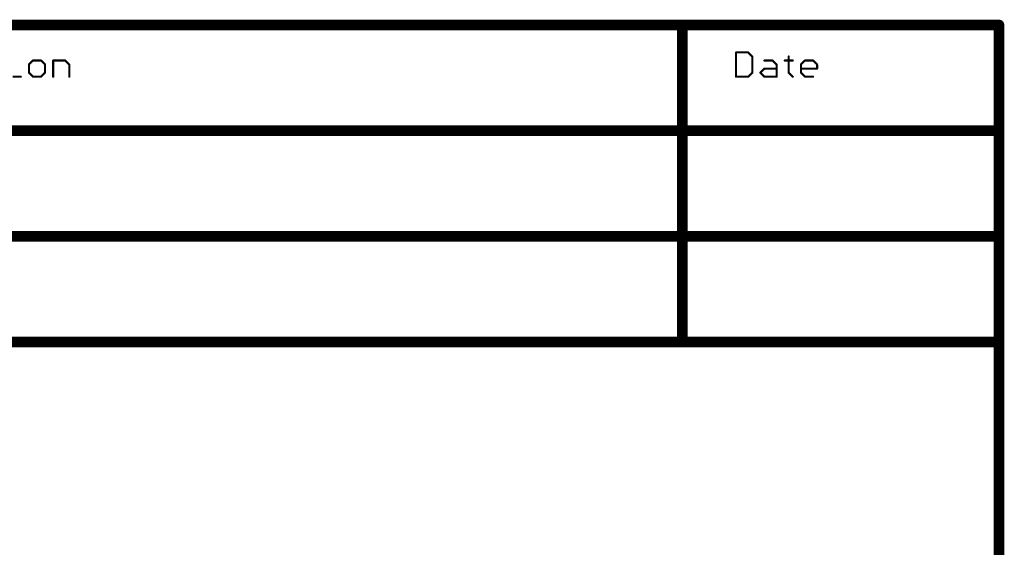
# Model space of a CAD drawing. Extents: x -1.5 to 9, y -3 to 5.
# Tile 368 of 368: x 7.1 to 9, y 4 to 5. Entities that reach past the tile are written whole.
import ezdxf

# ---------------------------------------------------------------- set-up
doc = ezdxf.new("R2010")
doc.units = 0
doc.layers.get('0').update_dxf_attribs({"linetype": 'CONTINUOUS'})
doc.layers.add('qfn16-30-34-a_mechanical_19', color=1, linetype='CONTINUOUS')

# ---------------------------------------------------------------- blocks, each defined once
blk = doc.blocks.new('D10')
at = {"const_width": 0.01}
blk.add_lwpolyline([(-0.005, 0, 1), (0.005, 0, 1)], format="xyb", close=True, dxfattribs=at)
blk = doc.blocks.new('D55')
at = {"const_width": 0.005}
blk.add_lwpolyline([(-0.0025, 0, 1), (0.0025, 0, 1)], format="xyb", close=True, dxfattribs=at)
blk = doc.blocks.new('D56')
at = {"const_width": 0.001}
blk.add_lwpolyline([(-0.0005, 0, 1), (0.0005, 0, 1)], format="xyb", close=True, dxfattribs=at)
blk = doc.blocks.new('D57')
at = {"const_width": 0.002}
blk.add_lwpolyline([(-0.001, 0, 1), (0.001, 0, 1)], format="xyb", close=True, dxfattribs=at)

msp = doc.modelspace()

# ---------------------------------------------------------------- linework, layer by layer
at = {"layer": 'qfn16-30-34-a_mechanical_19', "color": 1}
for points, const_width in [([(6.7, 5.027), (8.4, 5.027)], 0.02), ([(8.4, 5.027), (9, 5.027)], 0.02), ([(8.4, 4.427), (8.4, 5.027)], 0.02), ([(8.4, 5.032), (8.4, 5.032)], 0.01), ([(8.4, 5.032), (8.4, 5.032)], 0.01), ([(9, 4.827), (9, 5.027)], 0.02), ([(8.4, 5.022), (8.4, 5.022)], 0.01), ([(8.4, 5.022), (8.4, 5.022)], 0.01), ([(8.405, 5.027), (8.405, 5.027)], 0.01), ([(8.405, 5.027), (8.405, 5.027)], 0.01), ([(9, 5.022), (9, 5.022)], 0.01), ([(9, 5.022), (9, 5.022)], 0.01), ([(9.005, 5.027), (9.005, 5.027)], 0.01), ([(9.005, 5.027), (9.005, 5.027)], 0.01), ([(7.162641, 4.95202), (7.170314, 4.959693)], 0.004), ([(7.170314, 4.959693), (7.18566, 4.959693)], 0.004), ([(7.170314, 4.960693), (7.170314, 4.960693)], 0.002), ([(7.170314, 4.960693), (7.170314, 4.960693)], 0.002), ([(7.18566, 4.959693), (7.193333, 4.95202)], 0.004), ([(7.186367, 4.9604), (7.186367, 4.9604)], 0.002), ([(7.186367, 4.9604), (7.186367, 4.9604)], 0.002), ([(7.20868, 4.929), (7.20868, 4.959693)], 0.004), ([(7.20868, 4.959693), (7.231699, 4.959693)], 0.004), ([(7.20868, 4.960693), (7.20868, 4.960693)], 0.002), ([(7.20868, 4.960693), (7.20868, 4.960693)], 0.002), ([(7.20968, 4.959693), (7.20968, 4.959693)], 0.002), ([(7.20968, 4.959693), (7.20968, 4.959693)], 0.002), ([(7.231699, 4.959693), (7.239373, 4.95202)], 0.004), ([(7.232407, 4.9604), (7.232407, 4.9604)], 0.002), ([(7.232407, 4.9604), (7.232407, 4.9604)], 0.002), ([(8.502, 4.929), (8.502, 4.975039)], 0.004), ([(8.502, 4.975039), (8.52502, 4.975039)], 0.004), ([(8.502, 4.976039), (8.502, 4.976039)], 0.002), ([(8.502, 4.976039), (8.502, 4.976039)], 0.002), ([(8.503, 4.975039), (8.503, 4.975039)], 0.002), ([(8.503, 4.975039), (8.503, 4.975039)], 0.002), ([(8.52502, 4.975039), (8.532693, 4.967366)], 0.004), ([(8.52502, 4.974039), (8.52502, 4.974039)], 0.002), ([(8.52502, 4.974039), (8.52502, 4.974039)], 0.002), ([(8.525727, 4.975746), (8.525727, 4.975746)], 0.002), ([(8.525727, 4.975746), (8.525727, 4.975746)], 0.002), ([(8.532693, 4.936673), (8.532693, 4.967366)], 0.004), ([(8.531986, 4.966659), (8.531986, 4.966659)], 0.002), ([(8.531986, 4.966659), (8.531986, 4.966659)], 0.002), ([(8.533693, 4.967366), (8.533693, 4.967366)], 0.002), ([(8.533693, 4.967366), (8.533693, 4.967366)], 0.002), ([(8.555712, 4.959693), (8.571059, 4.959693)], 0.004), ([(8.555712, 4.960693), (8.555712, 4.960693)], 0.002), ([(8.555712, 4.960693), (8.555712, 4.960693)], 0.002), ([(8.571059, 4.959693), (8.578732, 4.95202)], 0.004), ([(8.571766, 4.9604), (8.571766, 4.9604)], 0.002), ([(8.571766, 4.9604), (8.571766, 4.9604)], 0.002), ([(8.594078, 4.959693), (8.609425, 4.959693)], 0.004), ([(8.594078, 4.960693), (8.594078, 4.960693)], 0.002), ([(8.594078, 4.960693), (8.594078, 4.960693)], 0.002), ([(8.601752, 4.936673), (8.601752, 4.967366)], 0.004), ([(8.602752, 4.967366), (8.602752, 4.967366)], 0.002), ([(8.602752, 4.967366), (8.602752, 4.967366)], 0.002), ([(8.624771, 4.95202), (8.632444, 4.959693)], 0.004), ([(8.632444, 4.959693), (8.647791, 4.959693)], 0.004), ([(8.632444, 4.960693), (8.632444, 4.960693)], 0.002), ([(8.632444, 4.960693), (8.632444, 4.960693)], 0.002), ([(8.647791, 4.959693), (8.655464, 4.95202)], 0.004), ([(8.648498, 4.9604), (8.648498, 4.9604)], 0.002), ([(8.648498, 4.9604), (8.648498, 4.9604)], 0.002), ([(7.162641, 4.936673), (7.162641, 4.95202)], 0.004), ([(7.161934, 4.952727), (7.161934, 4.952727)], 0.002), ([(7.161934, 4.952727), (7.161934, 4.952727)], 0.002), ([(7.163641, 4.95202), (7.163641, 4.95202)], 0.002), ([(7.163641, 4.95202), (7.163641, 4.95202)], 0.002), ([(7.171021, 4.958986), (7.171021, 4.958986)], 0.002), ([(7.171021, 4.958986), (7.171021, 4.958986)], 0.002), ([(7.18566, 4.958693), (7.18566, 4.958693)], 0.002), ([(7.18566, 4.958693), (7.18566, 4.958693)], 0.002), ([(7.193333, 4.936673), (7.193333, 4.95202)], 0.004), ([(7.192626, 4.951312), (7.192626, 4.951312)], 0.002), ([(7.192626, 4.951312), (7.192626, 4.951312)], 0.002), ([(7.194333, 4.95202), (7.194333, 4.95202)], 0.002), ([(7.194333, 4.95202), (7.194333, 4.95202)], 0.002), ([(7.231699, 4.958693), (7.231699, 4.958693)], 0.002), ([(7.231699, 4.958693), (7.231699, 4.958693)], 0.002), ([(7.239373, 4.929), (7.239373, 4.95202)], 0.004), ([(7.238666, 4.951312), (7.238666, 4.951312)], 0.002), ([(7.238666, 4.951312), (7.238666, 4.951312)], 0.002), ([(7.240373, 4.95202), (7.240373, 4.95202)], 0.002), ([(7.240373, 4.95202), (7.240373, 4.95202)], 0.002), ([(8.548039, 4.936673), (8.555712, 4.944346)], 0.004), ([(8.555712, 4.944346), (8.578732, 4.944346)], 0.004), ([(8.555712, 4.945346), (8.555712, 4.945346)], 0.002), ([(8.555712, 4.945346), (8.555712, 4.945346)], 0.002), ([(8.556419, 4.943639), (8.556419, 4.943639)], 0.002), ([(8.556419, 4.943639), (8.556419, 4.943639)], 0.002), ([(8.571059, 4.958693), (8.571059, 4.958693)], 0.002), ([(8.571059, 4.958693), (8.571059, 4.958693)], 0.002), ([(8.578732, 4.929), (8.578732, 4.95202)], 0.004), ([(8.578025, 4.951312), (8.578025, 4.951312)], 0.002), ([(8.578025, 4.951312), (8.578025, 4.951312)], 0.002), ([(8.578732, 4.943346), (8.578732, 4.943346)], 0.002), ([(8.578732, 4.943346), (8.578732, 4.943346)], 0.002), ([(8.579732, 4.95202), (8.579732, 4.95202)], 0.002), ([(8.579732, 4.95202), (8.579732, 4.95202)], 0.002), ([(8.609425, 4.958693), (8.609425, 4.958693)], 0.002), ([(8.609425, 4.958693), (8.609425, 4.958693)], 0.002), ([(8.624771, 4.936673), (8.624771, 4.95202)], 0.004), ([(8.624771, 4.944346), (8.655464, 4.944346)], 0.004), ([(8.624064, 4.952727), (8.624064, 4.952727)], 0.002), ([(8.624064, 4.952727), (8.624064, 4.952727)], 0.002), ([(8.624771, 4.945346), (8.624771, 4.945346)], 0.002), ([(8.624771, 4.945346), (8.624771, 4.945346)], 0.002), ([(8.625771, 4.95202), (8.625771, 4.95202)], 0.002), ([(8.625771, 4.95202), (8.625771, 4.95202)], 0.002), ([(8.633152, 4.958986), (8.633152, 4.958986)], 0.002), ([(8.633152, 4.958986), (8.633152, 4.958986)], 0.002), ([(8.647791, 4.958693), (8.647791, 4.958693)], 0.002), ([(8.647791, 4.958693), (8.647791, 4.958693)], 0.002), ([(8.655464, 4.944346), (8.655464, 4.95202)], 0.004), ([(8.654464, 4.944346), (8.654464, 4.944346)], 0.002), ([(8.654464, 4.944346), (8.654464, 4.944346)], 0.002), ([(8.654757, 4.951312), (8.654757, 4.951312)], 0.002), ([(8.654757, 4.951312), (8.654757, 4.951312)], 0.002), ([(8.655464, 4.943346), (8.655464, 4.943346)], 0.002), ([(8.655464, 4.943346), (8.655464, 4.943346)], 0.002), ([(8.656464, 4.95202), (8.656464, 4.95202)], 0.002), ([(8.656464, 4.95202), (8.656464, 4.95202)], 0.002), ([(7.131948, 4.929), (7.147294, 4.929)], 0.004), ([(7.147294, 4.928), (7.147294, 4.928)], 0.002), ([(7.147294, 4.928), (7.147294, 4.928)], 0.002), ([(7.162641, 4.936673), (7.170314, 4.929)], 0.004), ([(7.161641, 4.936673), (7.161641, 4.936673)], 0.002), ([(7.161641, 4.936673), (7.161641, 4.936673)], 0.002), ([(7.163348, 4.93738), (7.163348, 4.93738)], 0.002), ([(7.163348, 4.93738), (7.163348, 4.93738)], 0.002), ([(7.170314, 4.929), (7.18566, 4.929)], 0.004), ([(7.169607, 4.928293), (7.169607, 4.928293)], 0.002), ([(7.169607, 4.928293), (7.169607, 4.928293)], 0.002), ([(7.170314, 4.93), (7.170314, 4.93)], 0.002), ([(7.170314, 4.93), (7.170314, 4.93)], 0.002), ([(7.18566, 4.929), (7.193333, 4.936673)], 0.004), ([(7.184953, 4.929707), (7.184953, 4.929707)], 0.002), ([(7.184953, 4.929707), (7.184953, 4.929707)], 0.002), ([(7.18566, 4.928), (7.18566, 4.928)], 0.002), ([(7.18566, 4.928), (7.18566, 4.928)], 0.002), ([(7.192333, 4.936673), (7.192333, 4.936673)], 0.002), ([(7.192333, 4.936673), (7.192333, 4.936673)], 0.002), ([(7.194041, 4.935966), (7.194041, 4.935966)], 0.002), ([(7.194041, 4.935966), (7.194041, 4.935966)], 0.002), ([(7.20768, 4.929), (7.20768, 4.929)], 0.002), ([(7.20768, 4.929), (7.20768, 4.929)], 0.002), ([(7.238373, 4.929), (7.238373, 4.929)], 0.002), ([(7.238373, 4.929), (7.238373, 4.929)], 0.002), ([(8.502, 4.929), (8.52502, 4.929)], 0.004), ([(8.501, 4.929), (8.501, 4.929)], 0.002), ([(8.501, 4.929), (8.501, 4.929)], 0.002), ([(8.502, 4.93), (8.502, 4.93)], 0.002), ([(8.502, 4.93), (8.502, 4.93)], 0.002), ([(8.52502, 4.929), (8.532693, 4.936673)], 0.004), ([(8.524312, 4.929707), (8.524312, 4.929707)], 0.002), ([(8.524312, 4.929707), (8.524312, 4.929707)], 0.002), ([(8.52502, 4.928), (8.52502, 4.928)], 0.002), ([(8.52502, 4.928), (8.52502, 4.928)], 0.002), ([(8.531693, 4.936673), (8.531693, 4.936673)], 0.002), ([(8.531693, 4.936673), (8.531693, 4.936673)], 0.002), ([(8.5334, 4.935966), (8.5334, 4.935966)], 0.002), ([(8.5334, 4.935966), (8.5334, 4.935966)], 0.002), ([(8.548039, 4.936673), (8.555712, 4.929)], 0.004), ([(8.547332, 4.93738), (8.547332, 4.93738)], 0.002), ([(8.547332, 4.93738), (8.547332, 4.93738)], 0.002), ([(8.548746, 4.93738), (8.548746, 4.93738)], 0.002), ([(8.548746, 4.93738), (8.548746, 4.93738)], 0.002), ([(8.555712, 4.929), (8.578732, 4.929)], 0.004), ([(8.555005, 4.928293), (8.555005, 4.928293)], 0.002), ([(8.555005, 4.928293), (8.555005, 4.928293)], 0.002), ([(8.555712, 4.93), (8.555712, 4.93)], 0.002), ([(8.555712, 4.93), (8.555712, 4.93)], 0.002), ([(8.577732, 4.929), (8.577732, 4.929)], 0.002), ([(8.577732, 4.929), (8.577732, 4.929)], 0.002), ([(8.578732, 4.928), (8.578732, 4.928)], 0.002), ([(8.578732, 4.928), (8.578732, 4.928)], 0.002), ([(8.601752, 4.936673), (8.609425, 4.929)], 0.004), ([(8.600752, 4.936673), (8.600752, 4.936673)], 0.002), ([(8.600752, 4.936673), (8.600752, 4.936673)], 0.002), ([(8.602459, 4.93738), (8.602459, 4.93738)], 0.002), ([(8.602459, 4.93738), (8.602459, 4.93738)], 0.002), ([(8.608718, 4.928293), (8.608718, 4.928293)], 0.002), ([(8.608718, 4.928293), (8.608718, 4.928293)], 0.002), ([(8.624771, 4.936673), (8.632444, 4.929)], 0.004), ([(8.623771, 4.936673), (8.623771, 4.936673)], 0.002), ([(8.623771, 4.936673), (8.623771, 4.936673)], 0.002), ([(8.625478, 4.93738), (8.625478, 4.93738)], 0.002), ([(8.625478, 4.93738), (8.625478, 4.93738)], 0.002), ([(8.632444, 4.929), (8.647791, 4.929)], 0.004), ([(8.631737, 4.928293), (8.631737, 4.928293)], 0.002), ([(8.631737, 4.928293), (8.631737, 4.928293)], 0.002), ([(8.632444, 4.93), (8.632444, 4.93)], 0.002), ([(8.632444, 4.93), (8.632444, 4.93)], 0.002), ([(8.647791, 4.928), (8.647791, 4.928)], 0.002), ([(8.647791, 4.928), (8.647791, 4.928)], 0.002), ([(6.5, 4.827), (9, 4.827)], 0.02), ([(9, 4.627), (9, 4.827)], 0.02), ([(8.995, 4.827), (8.995, 4.827)], 0.01), ([(8.995, 4.827), (8.995, 4.827)], 0.01), ([(9.005, 4.827), (9.005, 4.827)], 0.01), ([(9.005, 4.827), (9.005, 4.827)], 0.01), ([(9, 4.822), (9, 4.822)], 0.01), ([(9, 4.822), (9, 4.822)], 0.01), ([(6.5, 4.627), (9, 4.627)], 0.02), ([(9, 4.427), (9, 4.627)], 0.02), ([(8.995, 4.627), (8.995, 4.627)], 0.01), ([(8.995, 4.627), (8.995, 4.627)], 0.01), ([(9, 4.622), (9, 4.622)], 0.01), ([(9, 4.622), (9, 4.622)], 0.01), ([(9.005, 4.627), (9.005, 4.627)], 0.01), ([(9.005, 4.627), (9.005, 4.627)], 0.01), ([(6.7, 4.427), (8.4, 4.427)], 0.02), ([(8.4, 4.427), (9, 4.427)], 0.02), ([(8.395, 4.427), (8.395, 4.427)], 0.01), ([(8.395, 4.427), (8.395, 4.427)], 0.01), ([(8.4, 4.432), (8.4, 4.432)], 0.01), ([(8.4, 4.432), (8.4, 4.432)], 0.01), ([(8.4, 4.422), (8.4, 4.422)], 0.01), ([(8.4, 4.422), (8.4, 4.422)], 0.01), ([(9, -0.173), (9, 4.427)], 0.02), ([(8.995, 4.427), (8.995, 4.427)], 0.01), ([(8.995, 4.427), (8.995, 4.427)], 0.01), ([(9, 4.422), (9, 4.422)], 0.01), ([(9, 4.422), (9, 4.422)], 0.01), ([(9.005, 4.427), (9.005, 4.427)], 0.01), ([(9.005, 4.427), (9.005, 4.427)], 0.01)]:
    msp.add_lwpolyline(points, dxfattribs=dict(at, const_width=const_width))
for points, const_width in [([(8.4, 5.032, 1), (8.4, 5.022)], 0.01), ([(8.405, 5.027, 1), (8.395, 5.027)], 0.01), ([(8.4, 5.022, 1), (8.4, 5.032)], 0.01), ([(9.005, 5.027, 1), (8.995, 5.027)], 0.01), ([(9, 5.022, 1), (9, 5.032)], 0.01), ([(7.170314, 4.960693, 1), (7.170314, 4.958693)], 0.002), ([(7.171021, 4.958986, 1), (7.169607, 4.9604)], 0.002), ([(7.186367, 4.9604, 1), (7.184953, 4.958986)], 0.002), ([(7.18566, 4.958693, 1), (7.18566, 4.960693)], 0.002), ([(7.20968, 4.959693, 1), (7.20768, 4.959693)], 0.002), ([(7.20868, 4.960693, 1), (7.20868, 4.958693)], 0.002), ([(7.232407, 4.9604, 1.000854), (7.230992, 4.958986)], 0.002), ([(7.231699, 4.958693, 1), (7.231699, 4.960693)], 0.002), ([(8.503, 4.975039, 1), (8.501, 4.975039)], 0.002), ([(8.502, 4.976039, 1), (8.502, 4.974039)], 0.002), ([(8.525727, 4.975746, 1.000854), (8.524312, 4.974332)], 0.002), ([(8.52502, 4.974039, 1), (8.52502, 4.976039)], 0.002), ([(8.533693, 4.967366, 1), (8.531693, 4.967366)], 0.002), ([(8.531986, 4.966659, 1), (8.5334, 4.968073)], 0.002), ([(8.555712, 4.960693, 1), (8.555712, 4.958693)], 0.002), ([(8.571766, 4.9604, 1), (8.570352, 4.958986)], 0.002), ([(8.571059, 4.958693, 1), (8.571059, 4.960693)], 0.002), ([(8.594078, 4.960693, 1), (8.594078, 4.958693)], 0.002), ([(8.602752, 4.967366, 1), (8.600752, 4.967366)], 0.002), ([(8.609425, 4.958693, 1), (8.609425, 4.960693)], 0.002), ([(8.632444, 4.960693, 1), (8.632444, 4.958693)], 0.002), ([(8.633152, 4.958986, 0.999854), (8.631737, 4.9604)], 0.002), ([(8.648498, 4.9604, 1), (8.647084, 4.958986)], 0.002), ([(8.647791, 4.958693, 1), (8.647791, 4.960693)], 0.002), ([(7.161934, 4.952727, 1.000854), (7.163348, 4.951312)], 0.002), ([(7.163641, 4.95202, 1), (7.161641, 4.95202)], 0.002), ([(7.194333, 4.95202, 1), (7.192333, 4.95202)], 0.002), ([(7.192626, 4.951312, 1), (7.194041, 4.952727)], 0.002), ([(7.240373, 4.95202, 1), (7.238373, 4.95202)], 0.002), ([(7.238666, 4.951312, 0.999854), (7.24008, 4.952727)], 0.002), ([(8.555712, 4.945346, 1), (8.555712, 4.943346)], 0.002), ([(8.556419, 4.943639, 1), (8.555005, 4.945053)], 0.002), ([(8.579732, 4.95202, 1), (8.577732, 4.95202)], 0.002), ([(8.578025, 4.951312, 0.999854), (8.579439, 4.952727)], 0.002), ([(8.578732, 4.943346, 1), (8.578732, 4.945346)], 0.002), ([(8.624064, 4.952727, 1.000854), (8.625478, 4.951312)], 0.002), ([(8.625771, 4.95202, 1), (8.623771, 4.95202)], 0.002), ([(8.624771, 4.945346, 1), (8.624771, 4.943346)], 0.002), ([(8.656464, 4.95202, 1), (8.654464, 4.95202)], 0.002), ([(8.654464, 4.944346, 1), (8.656464, 4.944346)], 0.002), ([(8.654757, 4.951312, 0.999854), (8.656171, 4.952727)], 0.002), ([(8.655464, 4.943346, 1), (8.655464, 4.945346)], 0.002), ([(7.147294, 4.928, 1), (7.147294, 4.93)], 0.002), ([(7.163348, 4.93738, 1), (7.161934, 4.935966)], 0.002), ([(7.161641, 4.936673, 1), (7.163641, 4.936673)], 0.002), ([(7.170314, 4.93, 1), (7.170314, 4.928)], 0.002), ([(7.169607, 4.928293, 1), (7.171021, 4.929707)], 0.002), ([(7.184953, 4.929707, 1), (7.186367, 4.928293)], 0.002), ([(7.18566, 4.928, 1), (7.18566, 4.93)], 0.002), ([(7.192333, 4.936673, 1), (7.194333, 4.936673)], 0.002), ([(7.194041, 4.935966, 0.999854), (7.192626, 4.93738)], 0.002), ([(7.20768, 4.929, 1), (7.20968, 4.929)], 0.002), ([(7.238373, 4.929, 1), (7.240373, 4.929)], 0.002), ([(8.502, 4.93, 1), (8.502, 4.928)], 0.002), ([(8.501, 4.929, 1), (8.503, 4.929)], 0.002), ([(8.524312, 4.929707, 0.999854), (8.525727, 4.928293)], 0.002), ([(8.52502, 4.928, 1), (8.52502, 4.93)], 0.002), ([(8.531693, 4.936673, 1), (8.533693, 4.936673)], 0.002), ([(8.5334, 4.935966, 1), (8.531986, 4.93738)], 0.002), ([(8.548746, 4.93738, 1), (8.547332, 4.935966)], 0.002), ([(8.547332, 4.93738, 1), (8.548746, 4.935966)], 0.002), ([(8.555712, 4.93, 1), (8.555712, 4.928)], 0.002), ([(8.555005, 4.928293, 1), (8.556419, 4.929707)], 0.002), ([(8.577732, 4.929, 1), (8.579732, 4.929)], 0.002), ([(8.578732, 4.928, 1), (8.578732, 4.93)], 0.002), ([(8.602459, 4.93738, 1.000854), (8.601044, 4.935966)], 0.002), ([(8.600752, 4.936673, 1), (8.602752, 4.936673)], 0.002), ([(8.608718, 4.928293, 1), (8.610132, 4.929707)], 0.002), ([(8.625478, 4.93738, 1), (8.624064, 4.935966)], 0.002), ([(8.623771, 4.936673, 1), (8.625771, 4.936673)], 0.002), ([(8.632444, 4.93, 1), (8.632444, 4.928)], 0.002), ([(8.631737, 4.928293, 1), (8.633151, 4.929707)], 0.002), ([(8.647791, 4.928, 1), (8.647791, 4.93)], 0.002), ([(9.005, 4.827, 1), (8.995, 4.827)], 0.01), ([(8.995, 4.827, 1), (9.005, 4.827)], 0.01), ([(9, 4.822, 1), (9, 4.832)], 0.01), ([(9.005, 4.627, 1), (8.995, 4.627)], 0.01), ([(8.995, 4.627, 1), (9.005, 4.627)], 0.01), ([(9, 4.622, 1), (9, 4.632)], 0.01), ([(8.4, 4.432, 1), (8.4, 4.422)], 0.01), ([(8.395, 4.427, 1), (8.405, 4.427)], 0.01), ([(8.4, 4.422, 1), (8.4, 4.432)], 0.01), ([(9.005, 4.427, 1), (8.995, 4.427)], 0.01), ([(8.995, 4.427, 1), (9.005, 4.427)], 0.01), ([(9, 4.422, 1), (9, 4.432)], 0.01)]:
    msp.add_lwpolyline(points, format="xyb", dxfattribs=dict(at, const_width=const_width))

# ---------------------------------------------------------------- block references
at = {"layer": 'qfn16-30-34-a_mechanical_19'}
for name, p in [('D10', (8.4, 5.027)), ('D10', (8.4, 5.027)), ('D10', (8.4, 5.027)), ('D55', (8.4, 5.032)), ('D55', (8.4, 5.032)), ('D55', (8.4, 5.032)), ('D55', (8.4, 5.032)), ('D10', (9, 5.027)), ('D10', (9, 5.027)), ('D55', (9, 5.032)), ('D55', (8.395, 5.027)), ('D55', (8.4, 5.022)), ('D55', (8.4, 5.022)), ('D55', (8.4, 5.022)), ('D55', (8.4, 5.022)), ('D55', (8.405, 5.027)), ('D55', (8.405, 5.027)), ('D55', (8.405, 5.027)), ('D55', (8.995, 5.027)), ('D55', (9, 5.022)), ('D55', (9, 5.022)), ('D55', (9, 5.022)), ('D55', (9.005, 5.027)), ('D55', (9.005, 5.027)), ('D55', (9.005, 5.027)), ('D57', (7.170314, 4.959693)), ('D57', (7.170314, 4.959693)), ('D56', (7.169607, 4.9604)), ('D56', (7.170314, 4.960693)), ('D56', (7.170314, 4.960693)), ('D56', (7.170314, 4.960693)), ('D57', (7.18566, 4.959693)), ('D57', (7.18566, 4.959693)), ('D56', (7.18566, 4.960693)), ('D56', (7.186367, 4.9604)), ('D56', (7.186367, 4.9604)), ('D56', (7.186367, 4.9604)), ('D57', (7.20868, 4.959693)), ('D57', (7.20868, 4.959693)), ('D56', (7.20768, 4.959693)), ('D56', (7.20868, 4.960693)), ('D56', (7.20868, 4.960693)), ('D56', (7.20868, 4.960693)), ('D56', (7.20968, 4.959693)), ('D56', (7.20968, 4.959693)), ('D56', (7.20968, 4.959693)), ('D57', (7.231699, 4.959693)), ('D56', (7.231699, 4.960693)), ('D56', (7.232407, 4.9604)), ('D56', (7.232407, 4.9604)), ('D56', (7.232407, 4.9604)), ('D57', (8.502, 4.975039)), ('D57', (8.502, 4.975039)), ('D56', (8.501, 4.975039)), ('D56', (8.502, 4.976039)), ('D56', (8.502, 4.976039)), ('D56', (8.502, 4.976039)), ('D56', (8.502, 4.974039)), ('D56', (8.503, 4.975039)), ('D56', (8.503, 4.975039)), ('D56', (8.503, 4.975039)), ('D57', (8.52502, 4.975039)), ('D57', (8.52502, 4.975039)), ('D56', (8.524312, 4.974332)), ('D56', (8.52502, 4.976039)), ('D56', (8.52502, 4.974039)), ('D56', (8.52502, 4.974039)), ('D56', (8.52502, 4.974039)), ('D56', (8.525727, 4.975746)), ('D56', (8.525727, 4.975746)), ('D56', (8.525727, 4.975746)), ('D57', (8.532693, 4.967366)), ('D57', (8.532693, 4.967366)), ('D56', (8.531693, 4.967366)), ('D56', (8.531986, 4.966659)), ('D56', (8.531986, 4.966659)), ('D56', (8.531986, 4.966659)), ('D56', (8.5334, 4.968073)), ('D56', (8.533693, 4.967366)), ('D56', (8.533693, 4.967366)), ('D56', (8.533693, 4.967366)), ('D57', (8.555712, 4.959693)), ('D56', (8.555712, 4.960693)), ('D56', (8.555712, 4.960693)), ('D56', (8.555712, 4.960693)), ('D57', (8.571059, 4.959693)), ('D56', (8.571059, 4.960693)), ('D56', (8.571766, 4.9604)), ('D56', (8.571766, 4.9604)), ('D56', (8.571766, 4.9604)), ('D57', (8.594078, 4.959693)), ('D56', (8.594078, 4.960693)), ('D56', (8.594078, 4.960693)), ('D56', (8.594078, 4.960693)), ('D57', (8.601752, 4.967366)), ('D56', (8.600752, 4.967366)), ('D56', (8.602752, 4.967366)), ('D56', (8.602752, 4.967366)), ('D56', (8.602752, 4.967366)), ('D57', (8.609425, 4.959693)), ('D56', (8.609425, 4.960693)), ('D57', (8.632444, 4.959693)), ('D57', (8.632444, 4.959693)), ('D56', (8.631737, 4.9604)), ('D56', (8.632444, 4.960693)), ('D56', (8.632444, 4.960693)), ('D56', (8.632444, 4.960693)), ('D57', (8.647791, 4.959693)), ('D56', (8.647791, 4.960693)), ('D56', (8.648498, 4.9604)), ('D56', (8.648498, 4.9604)), ('D56', (8.648498, 4.9604)), ('D57', (7.162641, 4.95202)), ('D57', (7.162641, 4.95202)), ('D56', (7.161641, 4.95202)), ('D56', (7.161934, 4.952727)), ('D56', (7.161934, 4.952727)), ('D56', (7.161934, 4.952727)), ('D56', (7.163348, 4.951312)), ('D56', (7.163641, 4.95202)), ('D56', (7.163641, 4.95202)), ('D56', (7.163641, 4.95202)), ('D56', (7.170314, 4.958693)), ('D56', (7.171021, 4.958986)), ('D56', (7.171021, 4.958986)), ('D56', (7.171021, 4.958986)), ('D56', (7.184953, 4.958986)), ('D56', (7.18566, 4.958693)), ('D56', (7.18566, 4.958693)), ('D56', (7.18566, 4.958693)), ('D57', (7.193333, 4.95202)), ('D57', (7.193333, 4.95202)), ('D56', (7.192333, 4.95202)), ('D56', (7.192626, 4.951312)), ('D56', (7.192626, 4.951312)), ('D56', (7.192626, 4.951312)), ('D56', (7.194041, 4.952727)), ('D56', (7.194333, 4.95202)), ('D56', (7.194333, 4.95202)), ('D56', (7.194333, 4.95202)), ('D56', (7.20868, 4.958693)), ('D56', (7.230992, 4.958986)), ('D56', (7.231699, 4.958693)), ('D56', (7.231699, 4.958693)), ('D56', (7.231699, 4.958693)), ('D57', (7.239373, 4.95202)), ('D57', (7.239373, 4.95202)), ('D56', (7.238373, 4.95202)), ('D56', (7.238666, 4.951312)), ('D56', (7.238666, 4.951312)), ('D56', (7.238666, 4.951312)), ('D56', (7.24008, 4.952727)), ('D56', (7.240373, 4.95202)), ('D56', (7.240373, 4.95202)), ('D56', (7.240373, 4.95202)), ('D57', (8.555712, 4.944346)), ('D57', (8.555712, 4.944346)), ('D56', (8.555005, 4.945053)), ('D56', (8.555712, 4.958693)), ('D56', (8.555712, 4.945346)), ('D56', (8.555712, 4.945346)), ('D56', (8.555712, 4.945346)), ('D56', (8.555712, 4.943346)), ('D56', (8.556419, 4.943639)), ('D56', (8.556419, 4.943639)), ('D56', (8.556419, 4.943639)), ('D56', (8.570352, 4.958986)), ('D56', (8.571059, 4.958693)), ('D56', (8.571059, 4.958693)), ('D56', (8.571059, 4.958693)), ('D57', (8.578732, 4.95202)), ('D57', (8.578732, 4.95202)), ('D56', (8.577732, 4.95202)), ('D57', (8.578732, 4.944346)), ('D56', (8.578025, 4.951312)), ('D56', (8.578025, 4.951312)), ('D56', (8.578025, 4.951312)), ('D56', (8.578732, 4.945346)), ('D56', (8.578732, 4.943346)), ('D56', (8.578732, 4.943346)), ('D56', (8.578732, 4.943346)), ('D56', (8.579439, 4.952727)), ('D56', (8.579732, 4.95202)), ('D56', (8.579732, 4.95202)), ('D56', (8.579732, 4.95202)), ('D56', (8.594078, 4.958693)), ('D56', (8.609425, 4.958693)), ('D56', (8.609425, 4.958693)), ('D56', (8.609425, 4.958693)), ('D57', (8.624771, 4.95202)), ('D57', (8.624771, 4.95202)), ('D56', (8.623771, 4.95202)), ('D57', (8.624771, 4.944346)), ('D56', (8.624064, 4.952727)), ('D56', (8.624064, 4.952727)), ('D56', (8.624064, 4.952727)), ('D56', (8.624771, 4.945346)), ('D56', (8.624771, 4.945346)), ('D56', (8.624771, 4.945346)), ('D56', (8.624771, 4.943346)), ('D56', (8.625478, 4.951312)), ('D56', (8.625771, 4.95202)), ('D56', (8.625771, 4.95202)), ('D56', (8.625771, 4.95202)), ('D56', (8.632444, 4.958693)), ('D56', (8.633152, 4.958986)), ('D56', (8.633152, 4.958986)), ('D56', (8.633152, 4.958986)), ('D56', (8.647084, 4.958986)), ('D56', (8.647791, 4.958693)), ('D56', (8.647791, 4.958693)), ('D56', (8.647791, 4.958693)), ('D57', (8.655464, 4.95202)), ('D57', (8.655464, 4.95202)), ('D56', (8.654464, 4.95202)), ('D57', (8.655464, 4.944346)), ('D57', (8.655464, 4.944346)), ('D56', (8.654464, 4.944346)), ('D56', (8.654464, 4.944346)), ('D56', (8.654464, 4.944346)), ('D56', (8.654757, 4.951312)), ('D56', (8.654757, 4.951312)), ('D56', (8.654757, 4.951312)), ('D56', (8.655464, 4.945346)), ('D56', (8.655464, 4.943346)), ('D56', (8.655464, 4.943346)), ('D56', (8.655464, 4.943346)), ('D56', (8.656171, 4.952727)), ('D56', (8.656464, 4.95202)), ('D56', (8.656464, 4.95202)), ('D56', (8.656464, 4.95202)), ('D56', (8.656464, 4.944346)), ('D57', (7.147294, 4.929)), ('D56', (7.147294, 4.93)), ('D56', (7.147294, 4.928)), ('D56', (7.147294, 4.928)), ('D56', (7.147294, 4.928)), ('D57', (7.162641, 4.936673)), ('D57', (7.162641, 4.936673)), ('D56', (7.161641, 4.936673)), ('D56', (7.161641, 4.936673)), ('D56', (7.161641, 4.936673)), ('D56', (7.161934, 4.935966)), ('D56', (7.163348, 4.93738)), ('D56', (7.163348, 4.93738)), ('D56', (7.163348, 4.93738)), ('D56', (7.163641, 4.936673)), ('D57', (7.170314, 4.929)), ('D57', (7.170314, 4.929)), ('D56', (7.169607, 4.928293)), ('D56', (7.169607, 4.928293)), ('D56', (7.169607, 4.928293)), ('D56', (7.170314, 4.93)), ('D56', (7.170314, 4.93)), ('D56', (7.170314, 4.93)), ('D56', (7.170314, 4.928)), ('D56', (7.171021, 4.929707)), ('D57', (7.18566, 4.929)), ('D57', (7.18566, 4.929)), ('D56', (7.184953, 4.929707)), ('D56', (7.184953, 4.929707)), ('D56', (7.184953, 4.929707)), ('D56', (7.18566, 4.93)), ('D56', (7.18566, 4.928)), ('D56', (7.18566, 4.928)), ('D56', (7.18566, 4.928)), ('D56', (7.186367, 4.928293)), ('D57', (7.193333, 4.936673)), ('D57', (7.193333, 4.936673)), ('D56', (7.192333, 4.936673)), ('D56', (7.192333, 4.936673)), ('D56', (7.192333, 4.936673)), ('D56', (7.192626, 4.93738)), ('D56', (7.194041, 4.935966)), ('D56', (7.194041, 4.935966)), ('D56', (7.194041, 4.935966)), ('D56', (7.194333, 4.936673)), ('D57', (7.20868, 4.929)), ('D56', (7.20768, 4.929)), ('D56', (7.20768, 4.929)), ('D56', (7.20768, 4.929)), ('D56', (7.20968, 4.929)), ('D57', (7.239373, 4.929)), ('D56', (7.238373, 4.929)), ('D56', (7.238373, 4.929)), ('D56', (7.238373, 4.929)), ('D56', (7.240373, 4.929)), ('D57', (8.502, 4.929)), ('D57', (8.502, 4.929)), ('D56', (8.501, 4.929)), ('D56', (8.501, 4.929)), ('D56', (8.501, 4.929)), ('D56', (8.502, 4.93)), ('D56', (8.502, 4.93)), ('D56', (8.502, 4.93)), ('D56', (8.502, 4.928)), ('D56', (8.503, 4.929)), ('D57', (8.52502, 4.929)), ('D57', (8.52502, 4.929)), ('D56', (8.524312, 4.929707)), ('D56', (8.524312, 4.929707)), ('D56', (8.524312, 4.929707)), ('D56', (8.52502, 4.93)), ('D56', (8.52502, 4.928)), ('D56', (8.52502, 4.928)), ('D56', (8.52502, 4.928)), ('D56', (8.525727, 4.928293)), ('D57', (8.532693, 4.936673)), ('D56', (8.531693, 4.936673)), ('D56', (8.531693, 4.936673)), ('D56', (8.531693, 4.936673)), ('D56', (8.531986, 4.93738)), ('D56', (8.5334, 4.935966)), ('D56', (8.5334, 4.935966)), ('D56', (8.5334, 4.935966)), ('D56', (8.533693, 4.936673)), ('D57', (8.548039, 4.936673)), ('D57', (8.548039, 4.936673)), ('D56', (8.547332, 4.93738)), ('D56', (8.547332, 4.93738)), ('D56', (8.547332, 4.93738)), ('D56', (8.547332, 4.935966)), ('D56', (8.548746, 4.93738)), ('D56', (8.548746, 4.93738)), ('D56', (8.548746, 4.93738)), ('D56', (8.548746, 4.935966)), ('D57', (8.555712, 4.929)), ('D57', (8.555712, 4.929)), ('D56', (8.555005, 4.928293)), ('D56', (8.555005, 4.928293)), ('D56', (8.555005, 4.928293)), ('D56', (8.555712, 4.93)), ('D56', (8.555712, 4.93)), ('D56', (8.555712, 4.93)), ('D56', (8.555712, 4.928)), ('D56', (8.556419, 4.929707)), ('D57', (8.578732, 4.929)), ('D57', (8.578732, 4.929)), ('D56', (8.577732, 4.929)), ('D56', (8.577732, 4.929)), ('D56', (8.577732, 4.929)), ('D56', (8.578732, 4.93)), ('D56', (8.578732, 4.928)), ('D56', (8.578732, 4.928)), ('D56', (8.578732, 4.928)), ('D56', (8.579732, 4.929)), ('D57', (8.601752, 4.936673)), ('D57', (8.601752, 4.936673)), ('D56', (8.600752, 4.936673)), ('D56', (8.600752, 4.936673)), ('D56', (8.600752, 4.936673)), ('D56', (8.601044, 4.935966)), ('D56', (8.602459, 4.93738)), ('D56', (8.602459, 4.93738)), ('D56', (8.602459, 4.93738)), ('D56', (8.602752, 4.936673)), ('D57', (8.609425, 4.929)), ('D56', (8.608718, 4.928293)), ('D56', (8.608718, 4.928293)), ('D56', (8.608718, 4.928293)), ('D56', (8.610132, 4.929707)), ('D57', (8.624771, 4.936673)), ('D57', (8.624771, 4.936673)), ('D56', (8.623771, 4.936673)), ('D56', (8.623771, 4.936673)), ('D56', (8.623771, 4.936673)), ('D56', (8.624064, 4.935966)), ('D56', (8.625478, 4.93738)), ('D56', (8.625478, 4.93738)), ('D56', (8.625478, 4.93738)), ('D56', (8.625771, 4.936673)), ('D57', (8.632444, 4.929)), ('D57', (8.632444, 4.929)), ('D56', (8.631737, 4.928293)), ('D56', (8.631737, 4.928293)), ('D56', (8.631737, 4.928293)), ('D56', (8.632444, 4.93)), ('D56', (8.632444, 4.93)), ('D56', (8.632444, 4.93)), ('D56', (8.632444, 4.928)), ('D56', (8.633151, 4.929707)), ('D57', (8.647791, 4.929)), ('D56', (8.647791, 4.93)), ('D56', (8.647791, 4.928)), ('D56', (8.647791, 4.928)), ('D56', (8.647791, 4.928)), ('D10', (9, 4.827)), ('D10', (9, 4.827)), ('D10', (9, 4.827)), ('D55', (8.995, 4.827)), ('D55', (8.995, 4.827)), ('D55', (8.995, 4.827)), ('D55', (8.995, 4.827)), ('D55', (9, 4.832)), ('D55', (9.005, 4.827)), ('D55', (9.005, 4.827)), ('D55', (9.005, 4.827)), ('D55', (9.005, 4.827)), ('D55', (9, 4.822)), ('D55', (9, 4.822)), ('D55', (9, 4.822)), ('D10', (9, 4.627)), ('D10', (9, 4.627)), ('D55', (8.995, 4.627)), ('D55', (8.995, 4.627)), ('D55', (8.995, 4.627)), ('D55', (8.995, 4.627)), ('D55', (9, 4.632)), ('D55', (9, 4.622)), ('D55', (9, 4.622)), ('D55', (9, 4.622)), ('D55', (9.005, 4.627)), ('D55', (9.005, 4.627)), ('D55', (9.005, 4.627)), ('D55', (9.005, 4.627)), ('D10', (8.4, 4.427)), ('D10', (8.4, 4.427)), ('D10', (8.4, 4.427)), ('D55', (8.395, 4.427)), ('D55', (8.395, 4.427)), ('D55', (8.395, 4.427)), ('D55', (8.4, 4.432)), ('D55', (8.4, 4.432)), ('D55', (8.4, 4.432)), ('D55', (8.4, 4.432)), ('D55', (8.4, 4.422)), ('D55', (8.4, 4.422)), ('D55', (8.4, 4.422)), ('D55', (8.4, 4.422)), ('D55', (8.405, 4.427)), ('D10', (9, 4.427)), ('D10', (9, 4.427)), ('D10', (9, 4.427)), ('D55', (8.995, 4.427)), ('D55', (8.995, 4.427)), ('D55', (8.995, 4.427)), ('D55', (8.995, 4.427)), ('D55', (9, 4.432)), ('D55', (9, 4.422)), ('D55', (9, 4.422)), ('D55', (9, 4.422)), ('D55', (9.005, 4.427)), ('D55', (9.005, 4.427)), ('D55', (9.005, 4.427)), ('D55', (9.005, 4.427))]:
    msp.add_blockref(name, p, dxfattribs=at)

doc.saveas('drawing.dxf')
